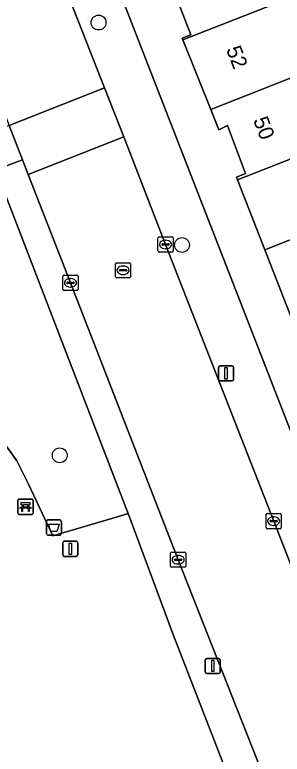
# Model space of a CAD drawing. Extents: x 159680 to 160786, y 387323 to 388340.
# Drawn here: x 159993.17 to 160010.79, y 387555.18 to 387603.88 of the extents above; entities that cross this region are included whole.
import ezdxf

# ---------------------------------------------------------------- set-up
doc = ezdxf.new("R2010")
doc.units = 0
for name, color, linetype in [('IMGEO_Afvalbak', 7, 'Continuous'), ('IMGEO_Bank', 7, 'Continuous'), ('IMGEO_Boom', 7, 'Continuous'), ('IMGEO_Erf', 7, 'Continuous'), ('IMGEO_Groenvoorziening', 7, 'Continuous'), ('IMGEO_Kolk', 7, 'Continuous'), ('IMGEO_Lichtmast', 7, 'Continuous'), ('IMGEO_Pand', 7, 'Continuous'), ('IMGEO_Pand_nummerreeks', 7, 'Continuous'), ('IMGEO_Rijbaan_lokaal_open', 7, 'Continuous'), ('IMGEO_Rioolput', 7, 'Continuous'), ('IMGEO_Verkeersbordpaal', 7, 'Continuous'), ('IMGEO_Voetpad_open', 7, 'Continuous')]:
    doc.layers.add(name, color=color, linetype=linetype)

msp = doc.modelspace()

# ---------------------------------------------------------------- linework, layer by layer
at = {"layer": 'IMGEO_Afvalbak'}
for p, q in [((159995.248, 387569.706), (159995.248, 387570.506)), ((159995.248, 387570.506), (159995.248, 387569.706)), ((159995.348, 387570.606), (159996.138, 387570.606)), ((159996.138, 387570.606), (159995.348, 387570.606)), ((159996.238, 387570.506), (159996.238, 387569.706)), ((159996.238, 387569.706), (159996.238, 387570.506)), ((159996.138, 387569.606), (159995.348, 387569.606)), ((159995.348, 387569.606), (159996.138, 387569.606))]:
    msp.add_line(p, q, dxfattribs=at)
msp.add_lwpolyline([(159995.391, 387570.32), (159996.095, 387570.32), (159995.946, 387569.85), (159995.54, 387569.85), (159995.391, 387570.32)], dxfattribs=at)
for centre, start, end in [((159995.348, 387570.506), 90, 180), ((159995.348, 387570.506), 90, 180), ((159996.138, 387570.506), 0, 90), ((159996.138, 387570.506), 360, 90), ((159995.348, 387569.706), 180, 270), ((159995.348, 387569.706), 180, 270), ((159996.138, 387569.706), 270, 0), ((159996.138, 387569.706), 270, 0)]:
    msp.add_arc(centre, 0.1, start, end, dxfattribs=at)
at = {"layer": 'IMGEO_Bank'}
for p, q in [((159993.374, 387571.049), (159993.374, 387571.89)), ((159993.374, 387571.89), (159993.374, 387571.049)), ((159993.449, 387571.974), (159994.29, 387571.974)), ((159994.29, 387571.974), (159993.449, 387571.974)), ((159994.374, 387571.899), (159994.374, 387571.058)), ((159994.374, 387571.058), (159994.374, 387571.899)), ((159994.071, 387571.372), (159993.678, 387571.372)), ((159993.683, 387571.48), (159993.683, 387571.586)), ((159993.727, 387571.586), (159993.727, 387571.48)), ((159994.015, 387571.592), (159993.733, 387571.592)), ((159993.733, 387571.474), (159994.015, 387571.474)), ((159994.021, 387571.48), (159994.021, 387571.586)), ((159994.065, 387571.586), (159994.065, 387571.48)), ((159994.299, 387570.974), (159993.458, 387570.974)), ((159993.458, 387570.974), (159994.299, 387570.974))]:
    msp.add_line(p, q, dxfattribs=at)
for points in [[(159993.677, 387571.592), (159993.591, 387571.592), (159993.591, 387571.753), (159994.154, 387571.753), (159994.154, 387571.592), (159994.071, 387571.592)], [(159993.621, 387571.372), (159993.479, 387571.372), (159993.591, 387571.474), (159993.677, 387571.474)], [(159993.671, 387571.365), (159993.671, 387571.158), (159993.628, 387571.158), (159993.628, 387571.365)], [(159994.071, 387571.474), (159994.154, 387571.474), (159994.266, 387571.372), (159994.127, 387571.372)], [(159994.121, 387571.365), (159994.121, 387571.158), (159994.077, 387571.158), (159994.077, 387571.365)]]:
    msp.add_lwpolyline(points, dxfattribs=at)
for centre, radius, start, end in [((159993.452, 387571.896), 0.0779, 92.4484, 184.2845), ((159993.452, 387571.896), 0.0779, 92.4484, 184.2845), ((159994.296, 387571.896), 0.0779, 2.4484, 94.2845), ((159994.296, 387571.896), 0.0779, 2.4484, 94.2845), ((159993.621, 387571.365), 0.00671, 2.8957, 87.1043), ((159993.678, 387571.365), 0.00671, 92.8957, 177.1043), ((159993.676, 387571.585), 0.00671, 2.8957, 87.1043), ((159993.676, 387571.481), 0.00671, 272.8957, 357.1043), ((159993.733, 387571.585), 0.00671, 92.8957, 177.1043), ((159993.733, 387571.481), 0.00671, 182.8957, 267.1043), ((159994.015, 387571.585), 0.00671, 2.8957, 87.1043), ((159994.015, 387571.481), 0.00671, 272.8957, 357.1043), ((159994.072, 387571.585), 0.00671, 92.8957, 177.1043), ((159994.072, 387571.481), 0.00671, 182.8957, 267.1043), ((159994.07, 387571.365), 0.00671, 2.8957, 87.1043), ((159994.127, 387571.365), 0.00671, 92.8957, 177.1043), ((159993.452, 387571.052), 0.0779, 182.4484, 274.2845), ((159993.452, 387571.052), 0.0779, 182.4484, 274.2845), ((159994.296, 387571.052), 0.0779, 272.4484, 4.2845), ((159994.296, 387571.052), 0.0779, 272.4484, 4.2845)]:
    msp.add_arc(centre, radius, start, end, dxfattribs=at)
at = {"layer": 'IMGEO_Boom'}
for centre in [(159998.685, 387603.366), (160004.188, 387588.711), (159996.133, 387574.861)]:
    msp.add_circle(centre, 0.489, dxfattribs=at)
at = {"layer": 'IMGEO_Erf'}
msp.add_lwpolyline([(160000, 387605.591), (160014.618, 387568.087), (160021.439, 387570.643), (160020.478, 387573.097), (160016.297, 387571.455), (160013.262, 387579.186), (160011.454, 387583.793), (160009.646, 387588.4), (160007.838, 387593.007), (160007.77, 387593.179), (160008.377, 387593.417), (160007.195, 387596.574), (160006.624, 387596.308), (160006.09, 387597.638), (160004.245, 387602.23), (160004.206, 387602.326), (160004.763, 387602.55), (160003.563, 387605.698)], dxfattribs=at)
at = {"layer": 'IMGEO_Groenvoorziening'}
msp.add_lwpolyline([(160000.641, 387571.024), (160000, 387572.683), (159991.895, 387593.661), (159989.07, 387592.561), (159983.424, 387590.361), (159985.98, 387587.997), (159986.275, 387587.559), (159989.239, 387589.469), (159988.887, 387580.726), (159988.852, 387579.76), (159989.117, 387578.831), (159989.656, 387578.029), (159990.524, 387577.376), (159991.326, 387576.771), (159992.06, 387576.085), (159992.718, 387575.326), (159993.293, 387574.502), (159994.069, 387572.966), (159995.679, 387569.569), (160000, 387570.836)], close=True, dxfattribs=at)
msp.add_lwpolyline([(159992.107, 387547.481), (159994.86, 387549.228), (159998.123, 387549.327), (160000.605, 387548.722), (160001.172, 387547.806), (160009.216, 387548.634), (160003.634, 387562.989), (160001.69, 387568.209), (160000.641, 387571.024), (160000, 387570.836), (159995.679, 387569.569), (159994.069, 387572.966), (159993.293, 387574.502), (159992.718, 387575.326)], dxfattribs=at)
at = {"layer": 'IMGEO_Kolk'}
for p, q in [((160002.679, 387589.25), (160003.531, 387589.25)), ((160002.604, 387588.324), (160002.604, 387589.176)), ((160002.863, 387588.744), (160002.863, 387588.756)), ((160003.301, 387588.707), (160002.903, 387588.707)), ((160002.906, 387588.793), (160003.304, 387588.793)), ((160003.092, 387589.03), (160003.117, 387589.03)), ((160003.347, 387588.756), (160003.347, 387588.744)), ((160003.605, 387589.176), (160003.605, 387588.324)), ((160003.531, 387588.25), (160002.679, 387588.25)), ((160003.115, 387588.47), (160003.09, 387588.47)), ((159996.338, 387585.796), (159996.338, 387586.648)), ((159996.413, 387586.722), (159997.265, 387586.722)), ((159996.826, 387586.502), (159996.851, 387586.502)), ((159997.339, 387586.648), (159997.339, 387585.796)), ((159996.597, 387586.216), (159996.597, 387586.228)), ((159997.035, 387586.179), (159996.637, 387586.179)), ((159996.64, 387586.265), (159997.038, 387586.265)), ((159996.849, 387585.942), (159996.824, 387585.942)), ((159997.081, 387586.228), (159997.081, 387586.216)), ((159997.265, 387585.722), (159996.413, 387585.722)), ((160009.726, 387570.104), (160009.726, 387570.956)), ((160009.801, 387571.03), (160010.653, 387571.03)), ((160010.214, 387570.81), (160010.239, 387570.81)), ((160010.727, 387570.956), (160010.727, 387570.104)), ((160009.985, 387570.524), (160009.985, 387570.536)), ((160010.423, 387570.487), (160010.025, 387570.487)), ((160010.028, 387570.573), (160010.426, 387570.573)), ((160010.237, 387570.25), (160010.212, 387570.25)), ((160010.469, 387570.536), (160010.469, 387570.524)), ((160010.653, 387570.03), (160009.801, 387570.03)), ((160003.432, 387567.56), (160003.432, 387568.412)), ((160003.507, 387568.486), (160004.359, 387568.486)), ((160003.92, 387568.266), (160003.945, 387568.266)), ((160004.433, 387568.412), (160004.433, 387567.56)), ((160003.691, 387567.98), (160003.691, 387567.992)), ((160004.129, 387567.943), (160003.731, 387567.943)), ((160003.734, 387568.029), (160004.132, 387568.029)), ((160004.175, 387567.992), (160004.175, 387567.98)), ((160004.359, 387567.486), (160003.507, 387567.486)), ((160003.943, 387567.706), (160003.918, 387567.706))]:
    msp.add_line(p, q, dxfattribs=at)
for points in [[(160002.679, 387589.25), (160003.531, 387589.25)], [(160002.604, 387588.324), (160002.604, 387589.176)], [(160003.605, 387589.176), (160003.605, 387588.324)], [(160003.531, 387588.25), (160002.679, 387588.25)], [(159996.338, 387585.796), (159996.338, 387586.648)], [(159996.413, 387586.722), (159997.265, 387586.722)], [(159997.339, 387586.648), (159997.339, 387585.796)], [(159997.265, 387585.722), (159996.413, 387585.722)], [(160009.726, 387570.104), (160009.726, 387570.956)], [(160009.801, 387571.03), (160010.653, 387571.03)], [(160010.727, 387570.956), (160010.727, 387570.104)], [(160010.653, 387570.03), (160009.801, 387570.03)], [(160003.432, 387567.56), (160003.432, 387568.412)], [(160003.507, 387568.486), (160004.359, 387568.486)], [(160004.433, 387568.412), (160004.433, 387567.56)], [(160004.359, 387567.486), (160003.507, 387567.486)]]:
    msp.add_lwpolyline(points, dxfattribs=at)
for centre, radius, start, end in [((160002.681, 387589.174), 0.0765, 91.552, 178.448), ((160002.681, 387589.174), 0.0765, 91.552, 178.448), ((160003.529, 387589.174), 0.0765, 1.552, 88.448), ((160003.529, 387589.174), 0.0765, 1.552, 88.448), ((160002.903, 387588.753), 0.0403, 85.8775, 175.7526), ((160002.9, 387588.743), 0.0366, 178.938, 274.7102), ((160003.304, 387588.75), 0.043, 264.8664, 352.4533), ((160003.308, 387588.755), 0.0386, 1.7309, 96.639), ((160002.681, 387588.326), 0.0765, 181.552, 268.448), ((160002.681, 387588.326), 0.0765, 181.552, 268.448), ((160003.529, 387588.326), 0.0765, 271.552, 358.448), ((160003.529, 387588.326), 0.0765, 271.552, 358.448), ((159996.415, 387586.646), 0.0765, 91.552, 178.448), ((159996.415, 387586.646), 0.0765, 91.552, 178.448), ((159997.263, 387586.646), 0.0765, 1.552, 88.448), ((159997.263, 387586.646), 0.0765, 1.552, 88.448), ((159996.415, 387585.798), 0.0765, 181.552, 268.448), ((159996.415, 387585.798), 0.0765, 181.552, 268.448), ((159996.637, 387586.225), 0.0403, 85.8775, 175.7526), ((159996.634, 387586.215), 0.0366, 178.938, 274.7102), ((159997.038, 387586.222), 0.043, 264.8664, 352.4533), ((159997.042, 387586.227), 0.0386, 1.7309, 96.639), ((159997.263, 387585.798), 0.0765, 271.552, 358.448), ((159997.263, 387585.798), 0.0765, 271.552, 358.448), ((160009.803, 387570.954), 0.0765, 91.552, 178.448), ((160009.803, 387570.954), 0.0765, 91.552, 178.448), ((160010.651, 387570.954), 0.0765, 1.552, 88.448), ((160010.651, 387570.954), 0.0765, 1.552, 88.448), ((160010.025, 387570.533), 0.0403, 85.8775, 175.7526), ((160010.022, 387570.523), 0.0366, 178.938, 274.7102), ((160010.426, 387570.53), 0.043, 264.8664, 352.4533), ((160010.43, 387570.535), 0.0386, 1.7309, 96.639), ((160009.803, 387570.106), 0.0765, 181.552, 268.448), ((160009.803, 387570.106), 0.0765, 181.552, 268.448), ((160010.651, 387570.106), 0.0765, 271.552, 358.448), ((160010.651, 387570.106), 0.0765, 271.552, 358.448), ((160003.509, 387568.41), 0.0765, 91.552, 178.448), ((160003.509, 387568.41), 0.0765, 91.552, 178.448), ((160004.357, 387568.41), 0.0765, 1.552, 88.448), ((160004.357, 387568.41), 0.0765, 1.552, 88.448), ((160003.731, 387567.989), 0.0403, 85.8775, 175.7526), ((160003.728, 387567.979), 0.0366, 178.938, 274.7102), ((160004.132, 387567.986), 0.043, 264.8664, 352.4533), ((160004.136, 387567.991), 0.0386, 1.7309, 96.639), ((160003.509, 387567.562), 0.0765, 181.552, 268.448), ((160003.509, 387567.562), 0.0765, 181.552, 268.448), ((160004.357, 387567.562), 0.0765, 271.552, 358.448), ((160004.357, 387567.562), 0.0765, 271.552, 358.448)]:
    msp.add_arc(centre, radius, start, end, dxfattribs=at)
for centre, major_axis, ratio, start_param, end_param in [((160003.091, 387588.75), (-0.387, 0.002), 0.722429, 4.712389, 7.853982), ((160003.116, 387588.75), (-0.39, 0.002), 0.717154, 1.570796, 4.712389), ((159996.825, 387586.222), (-0.387, 0.002), 0.722429, 4.712389, 7.853982), ((159996.85, 387586.222), (-0.39, 0.002), 0.717154, 1.570796, 4.712389), ((160010.213, 387570.53), (-0.387, 0.002), 0.722429, 4.712389, 7.853982), ((160010.238, 387570.53), (-0.39, 0.002), 0.717154, 1.570796, 4.712389), ((160003.919, 387567.986), (-0.387, 0.002), 0.722429, 4.712389, 7.853982), ((160003.944, 387567.986), (-0.39, 0.002), 0.717154, 1.570796, 4.712389)]:
    msp.add_ellipse(centre, major_axis=major_axis, ratio=ratio, start_param=start_param, end_param=end_param, dxfattribs=at)
at = {"layer": 'IMGEO_Lichtmast'}
for p, q in [((160006.595, 387579.863), (160006.595, 387580.663)), ((160006.595, 387580.663), (160006.595, 387579.863)), ((160006.695, 387580.763), (160007.485, 387580.763)), ((160007.485, 387580.763), (160006.695, 387580.763)), ((160007.585, 387580.663), (160007.585, 387579.863)), ((160007.585, 387579.863), (160007.585, 387580.663)), ((160007.485, 387579.763), (160006.695, 387579.763)), ((160006.695, 387579.763), (160007.485, 387579.763)), ((160005.822, 387561.491), (160006.612, 387561.491)), ((160006.612, 387561.491), (160005.822, 387561.491)), ((160005.722, 387560.591), (160005.722, 387561.391)), ((160005.722, 387561.391), (160005.722, 387560.591)), ((160006.712, 387561.391), (160006.712, 387560.591)), ((160006.712, 387560.591), (160006.712, 387561.391)), ((160006.612, 387560.491), (160005.822, 387560.491)), ((160005.822, 387560.491), (160006.612, 387560.491))]:
    msp.add_line(p, q, dxfattribs=at)
for points in [[(160007.015, 387580.638), (160007.165, 387580.638), (160007.165, 387579.888), (160007.015, 387579.888), (160007.015, 387580.638)], [(160006.142, 387561.366), (160006.292, 387561.366), (160006.292, 387560.616), (160006.142, 387560.616), (160006.142, 387561.366)]]:
    msp.add_lwpolyline(points, dxfattribs=at)
for centre, start, end in [((160006.695, 387580.663), 90, 180), ((160006.695, 387580.663), 90, 180), ((160007.485, 387580.663), 0, 90), ((160007.485, 387580.663), 360, 90), ((160006.695, 387579.863), 180, 270), ((160006.695, 387579.863), 180, 270), ((160007.485, 387579.863), 270, 0), ((160007.485, 387579.863), 270, 0), ((160005.822, 387561.391), 90, 180), ((160005.822, 387561.391), 90, 180), ((160006.612, 387561.391), 0, 90), ((160006.612, 387561.391), 360, 90), ((160005.822, 387560.591), 180, 270), ((160005.822, 387560.591), 180, 270), ((160006.612, 387560.591), 270, 0), ((160006.612, 387560.591), 270, 0)]:
    msp.add_arc(centre, 0.1, start, end, dxfattribs=at)
at = {"layer": 'IMGEO_Pand'}
for points in [[(160011.918, 387610.564), (160002.473, 387606.852), (160003.006, 387605.493), (160003.563, 387605.698), (160004.763, 387602.55), (160004.206, 387602.326), (160004.245, 387602.23), (160013.727, 387605.958)], [(160004.245, 387602.23), (160006.09, 387597.638), (160017.451, 387602.105), (160017.376, 387602.298), (160015.668, 387606.721), (160013.771, 387605.846), (160013.727, 387605.958)], [(160019.233, 387597.487), (160017.451, 387602.105), (160006.09, 387597.638), (160006.624, 387596.308), (160007.195, 387596.574), (160008.377, 387593.417), (160007.77, 387593.179), (160007.838, 387593.007)], [(160007.838, 387593.007), (160009.646, 387588.4), (160020.668, 387592.734), (160020.547, 387593.044), (160020.896, 387593.181), (160019.233, 387597.487)], [(160009.646, 387588.4), (160011.454, 387583.793), (160022.476, 387588.126), (160022.36, 387588.423), (160020.668, 387592.734)]]:
    msp.add_lwpolyline(points, close=True, dxfattribs=at)
at = {"layer": 'IMGEO_Rijbaan_lokaal_open'}
for points in [[(159987.067, 387629.663), (159980.525, 387646.948), (159978.546, 387651.907), (159972.147, 387649.493), (159972.192, 387649.377), (159973.96, 387644.85), (159978.353, 387633.599), (159980.42, 387628.304), (159984.609, 387617.576), (159986.764, 387612.059), (159991.093, 387600.971), (159991.114, 387600.918), (159992.8, 387596.587), (159999.072, 387599.055), (159995.615, 387607.919), (159987.361, 387628.927)], [(159992.8, 387596.587), (159993.669, 387594.324), (159994.039, 387593.358), (160000.343, 387595.839), (159999.072, 387599.055)], [(160008.272, 387575.517), (160003.105, 387588.75), (160000.343, 387595.839), (159994.039, 387593.358), (159996.839, 387586.222), (160003.933, 387567.986), (160011.086, 387549.84), (160013.589, 387543.411), (160019.899, 387545.798), (160017.67, 387551.468), (160010.227, 387570.53)]]:
    msp.add_lwpolyline(points, close=True, dxfattribs=at)
at = {"layer": 'IMGEO_Rioolput'}
for p, q in [((159999.799, 387586.621), (159999.799, 387587.473)), ((159999.874, 387587.547), (160000.726, 387587.547)), ((160000.287, 387587.327), (160000.312, 387587.327)), ((160000.8, 387587.473), (160000.8, 387586.621)), ((160000.058, 387587.041), (160000.058, 387587.053)), ((160000.496, 387587.004), (160000.098, 387587.004)), ((160000.101, 387587.09), (160000.499, 387587.09)), ((160000.31, 387586.767), (160000.285, 387586.767)), ((160000.542, 387587.053), (160000.542, 387587.041)), ((160000.726, 387586.547), (159999.874, 387586.547))]:
    msp.add_line(p, q, dxfattribs=at)
for points in [[(159999.799, 387586.621), (159999.799, 387587.473)], [(159999.874, 387587.547), (160000.726, 387587.547)], [(160000.8, 387587.473), (160000.8, 387586.621)], [(160000.726, 387586.547), (159999.874, 387586.547)]]:
    msp.add_lwpolyline(points, dxfattribs=at)
for centre, radius, start, end in [((159999.876, 387587.471), 0.0765, 91.552, 178.448), ((159999.876, 387587.471), 0.0765, 91.552, 178.448), ((160000.724, 387587.471), 0.0765, 1.552, 88.448), ((160000.724, 387587.471), 0.0765, 1.552, 88.448), ((160000.098, 387587.05), 0.0403, 85.8775, 175.7526), ((160000.095, 387587.04), 0.0366, 178.938, 274.7102), ((160000.499, 387587.047), 0.043, 264.8664, 352.4533), ((160000.503, 387587.052), 0.0386, 1.7309, 96.639), ((159999.876, 387586.623), 0.0765, 181.552, 268.448), ((159999.876, 387586.623), 0.0765, 181.552, 268.448), ((160000.724, 387586.623), 0.0765, 271.552, 358.448), ((160000.724, 387586.623), 0.0765, 271.552, 358.448)]:
    msp.add_arc(centre, radius, start, end, dxfattribs=at)
for centre, major_axis, ratio, start_param, end_param in [((160000.286, 387587.047), (-0.387, 0.002), 0.722429, 4.712389, 7.853982), ((160000.311, 387587.047), (-0.39, 0.002), 0.717154, 1.570796, 4.712389)]:
    msp.add_ellipse(centre, major_axis=major_axis, ratio=ratio, start_param=start_param, end_param=end_param, dxfattribs=at)
at = {"layer": 'IMGEO_Verkeersbordpaal'}
for p, q in [((159996.324, 387568.309), (159996.324, 387569.109)), ((159996.324, 387569.109), (159996.324, 387568.309)), ((159996.424, 387569.209), (159997.214, 387569.209)), ((159997.214, 387569.209), (159996.424, 387569.209)), ((159997.314, 387569.109), (159997.314, 387568.309)), ((159997.314, 387568.309), (159997.314, 387569.109)), ((159997.214, 387568.209), (159996.424, 387568.209)), ((159996.424, 387568.209), (159997.214, 387568.209))]:
    msp.add_line(p, q, dxfattribs=at)
msp.add_lwpolyline([(159996.744, 387569.084), (159996.894, 387569.084), (159996.894, 387568.334), (159996.744, 387568.334), (159996.744, 387569.084)], dxfattribs=at)
for centre, start, end in [((159996.424, 387569.109), 90, 180), ((159996.424, 387569.109), 90, 180), ((159997.214, 387569.109), 0, 90), ((159997.214, 387569.109), 360, 90), ((159996.424, 387568.309), 180, 270), ((159996.424, 387568.309), 180, 270), ((159997.214, 387568.309), 270, 0), ((159997.214, 387568.309), 270, 0)]:
    msp.add_arc(centre, 0.1, start, end, dxfattribs=at)
at = {"layer": 'IMGEO_Voetpad_open'}
for points in [[(160014.618, 387568.087), (160000, 387605.591), (159998.053, 387610.587), (159997.526, 387611.938), (159996.271, 387615.216), (159994.131, 387620.657), (159990.864, 387629.016), (159989.76, 387631.756), (159988.068, 387635.254)], [(159987.067, 387629.663), (159987.361, 387628.927), (159995.615, 387607.919), (159999.072, 387599.055), (160000.343, 387595.839), (160003.105, 387588.75), (160008.272, 387575.517), (160010.227, 387570.53), (160017.67, 387551.468), (160019.899, 387545.798), (160021.109, 387542.72), (160024.093, 387535.131), (160031.202, 387516.934), (160031.95, 387515.027), (160032.421, 387515.214), (160033.739, 387511.836), (160033.273, 387511.651), (160039.429, 387495.946), (160039.516, 387495.711), (160039.549, 387495.628)], [(159983.424, 387590.361), (159989.07, 387592.561), (159991.895, 387593.661), (159993.669, 387594.324), (159992.8, 387596.587), (159992.448, 387596.444), (159988.008, 387595.398), (159974.96, 387590.333), (159966.496, 387587.046), (159945.019, 387578.493), (159943.377, 387577.869)], [(160014.836, 387540.165), (160013.589, 387543.411), (160011.086, 387549.84), (160003.933, 387567.986), (159996.839, 387586.222), (159994.039, 387593.358), (159993.669, 387594.324), (159991.895, 387593.661), (160000, 387572.683), (160000.641, 387571.024), (160001.69, 387568.209), (160003.634, 387562.989), (160009.216, 387548.634), (160011.162, 387543.629), (160011.828, 387541.916), (160012.723, 387539.639), (160025.253, 387507.75), (160028.282, 387500), (160044.382, 387458.812), (160067.343, 387400.014), (160067.983, 387398.729), (160070.819, 387394.075)]]:
    msp.add_lwpolyline(points, dxfattribs=at)

# ---------------------------------------------------------------- texts
at = {"layer": 'IMGEO_Pand_nummerreeks'}
for s, p in [('52', (160007.081, 387601.605)), ('50', (160008.863, 387596.944))]:
    msp.add_text(s, height=1, rotation=290.9189, dxfattribs=at).set_placement(p)

doc.saveas('drawing.dxf')
